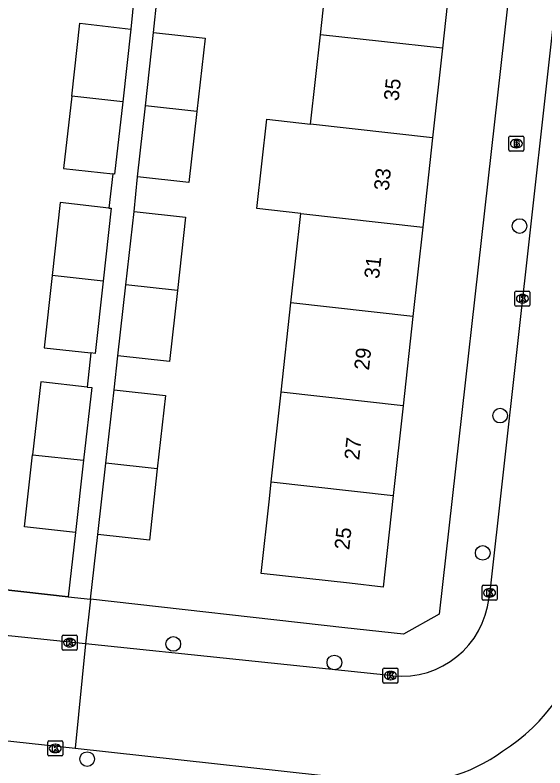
# Model space of a CAD drawing. Extents: x 162026 to 163499, y 387297 to 388169.
# Drawn here: x 162711.5 to 162746.8, y 387830.5 to 387880.7 of the extents above; entities that cross this region are included whole.
import ezdxf

# ---------------------------------------------------------------- set-up
doc = ezdxf.new("R2010")
doc.units = 0
for name, color, linetype in [('IMGEO_Boom', 7, 'Continuous'), ('IMGEO_Brandkraan', 7, 'Continuous'), ('IMGEO_Kolk', 7, 'Continuous'), ('IMGEO_Muur', 7, 'Continuous'), ('IMGEO_Pand', 7, 'Continuous'), ('IMGEO_Pand_nummerreeks', 7, 'Continuous'), ('IMGEO_Rijbaan_lokaal_open', 7, 'Continuous'), ('IMGEO_Voetpad_open', 7, 'Continuous')]:
    doc.layers.add(name, color=color, linetype=linetype)

msp = doc.modelspace()

# ---------------------------------------------------------------- linework, layer by layer
at = {"layer": 'IMGEO_Boom'}
for centre in [(162745.12, 387866.612), (162743.823, 387853.971), (162742.666, 387844.815), (162722.047, 387838.742), (162732.778, 387837.506), (162716.306, 387831.064)]:
    msp.add_circle(centre, 0.489, dxfattribs=at)
at = {"layer": 'IMGEO_Brandkraan'}
for p, q in [((162744.408, 387871.686), (162744.408, 387872.538)), ((162744.483, 387872.612), (162745.335, 387872.612)), ((162745.409, 387872.538), (162745.409, 387871.686)), ((162744.896, 387872.392), (162744.921, 387872.392)), ((162745.335, 387871.612), (162744.483, 387871.612)), ((162744.919, 387871.832), (162744.894, 387871.832))]:
    msp.add_line(p, q, dxfattribs=at)
for points in [[(162744.408, 387871.686), (162744.408, 387872.538)], [(162744.483, 387872.612), (162745.335, 387872.612)], [(162745.409, 387872.538), (162745.409, 387871.686)], [(162744.756, 387872.312), (162744.756, 387871.912), (162744.969, 387871.912)], [(162744.987, 387872.312), (162744.756, 387872.312)], [(162744.935, 387872.231), (162744.881, 387872.231), (162744.881, 387872.155)], [(162744.881, 387872.155), (162744.934, 387872.155)], [(162744.943, 387872.079), (162744.881, 387872.079), (162744.881, 387871.998)], [(162745.335, 387871.612), (162744.483, 387871.612)], [(162744.881, 387871.998), (162744.943, 387871.998)]]:
    msp.add_lwpolyline(points, dxfattribs=at)
for centre, radius, start, end in [((162744.485, 387872.536), 0.0765, 91.552, 178.448), ((162744.485, 387872.536), 0.0765, 91.552, 178.448), ((162745.333, 387872.536), 0.0765, 1.552, 88.448), ((162745.333, 387872.536), 0.0765, 1.552, 88.448), ((162744.936, 387872.193), 0.0379, 267.8285, 90.9355), ((162744.944, 387872.038), 0.0404, 269.8759, 90.5077), ((162744.991, 387872.167), 0.145, 59.4692, 91.5367), ((162745.016, 387872.214), 0.0922, 285.5137, 58.1501), ((162745.021, 387872.022), 0.105, 301.3115, 78.989), ((162744.485, 387871.688), 0.0765, 181.552, 268.448), ((162744.485, 387871.688), 0.0765, 181.552, 268.448), ((162744.975, 387872.163), 0.251, 268.6676, 293.5347), ((162745.333, 387871.688), 0.0765, 271.552, 358.448), ((162745.333, 387871.688), 0.0765, 271.552, 358.448)]:
    msp.add_arc(centre, radius, start, end, dxfattribs=at)
for centre, major_axis, ratio, start_param, end_param in [((162744.895, 387872.112), (-0.387, 0.002), 0.722429, 4.712389, 7.853982), ((162744.92, 387872.112), (-0.39, 0.002), 0.717154, 1.570796, 4.712389)]:
    msp.add_ellipse(centre, major_axis=major_axis, ratio=ratio, start_param=start_param, end_param=end_param, dxfattribs=at)
at = {"layer": 'IMGEO_Kolk'}
for p, q in [((162744.81, 387861.345), (162744.81, 387862.197)), ((162744.885, 387862.271), (162745.737, 387862.271)), ((162745.298, 387862.051), (162745.323, 387862.051)), ((162745.811, 387862.197), (162745.811, 387861.345)), ((162745.321, 387861.491), (162745.296, 387861.491)), ((162745.737, 387861.271), (162744.885, 387861.271)), ((162742.62, 387841.731), (162742.62, 387842.583)), ((162742.695, 387842.657), (162743.547, 387842.657)), ((162743.108, 387842.437), (162743.133, 387842.437)), ((162743.621, 387842.583), (162743.621, 387841.731)), ((162743.547, 387841.657), (162742.695, 387841.657)), ((162743.131, 387841.877), (162743.106, 387841.877)), ((162714.637, 387838.403), (162714.637, 387839.255)), ((162714.712, 387839.329), (162715.564, 387839.329)), ((162715.125, 387839.109), (162715.15, 387839.109)), ((162715.638, 387839.255), (162715.638, 387838.403)), ((162715.148, 387838.549), (162715.123, 387838.549)), ((162715.564, 387838.329), (162714.712, 387838.329)), ((162736.018, 387836.21), (162736.018, 387837.062)), ((162736.093, 387837.136), (162736.945, 387837.136)), ((162736.506, 387836.916), (162736.531, 387836.916)), ((162737.019, 387837.062), (162737.019, 387836.21)), ((162736.945, 387836.136), (162736.093, 387836.136)), ((162736.529, 387836.356), (162736.504, 387836.356)), ((162713.682, 387831.347), (162713.682, 387832.199)), ((162713.757, 387832.273), (162714.609, 387832.273)), ((162714.17, 387832.053), (162714.195, 387832.053)), ((162714.683, 387832.199), (162714.683, 387831.347)), ((162714.193, 387831.493), (162714.168, 387831.493)), ((162714.609, 387831.273), (162713.757, 387831.273))]:
    msp.add_line(p, q, dxfattribs=at)
for points in [[(162744.81, 387861.345), (162744.81, 387862.197)], [(162744.885, 387862.271), (162745.737, 387862.271)], [(162745.811, 387862.197), (162745.811, 387861.345)], [(162745.131, 387861.971), (162745.254, 387861.971), (162745.254, 387861.82), (162745.384, 387861.971), (162745.548, 387861.971), (162745.402, 387861.82), (162745.555, 387861.571), (162745.403, 387861.571), (162745.318, 387861.735), (162745.254, 387861.668), (162745.254, 387861.571), (162745.131, 387861.571), (162745.131, 387861.971)], [(162745.737, 387861.271), (162744.885, 387861.271)], [(162742.62, 387841.731), (162742.62, 387842.583)], [(162742.695, 387842.657), (162743.547, 387842.657)], [(162743.621, 387842.583), (162743.621, 387841.731)], [(162742.941, 387842.357), (162743.064, 387842.357), (162743.064, 387842.206), (162743.194, 387842.357), (162743.358, 387842.357), (162743.212, 387842.206), (162743.365, 387841.957), (162743.213, 387841.957), (162743.128, 387842.121), (162743.064, 387842.054), (162743.064, 387841.957), (162742.941, 387841.957), (162742.941, 387842.357)], [(162743.547, 387841.657), (162742.695, 387841.657)], [(162714.637, 387838.403), (162714.637, 387839.255)], [(162714.712, 387839.329), (162715.564, 387839.329)], [(162714.958, 387839.029), (162715.081, 387839.029), (162715.081, 387838.878), (162715.211, 387839.029), (162715.375, 387839.029), (162715.229, 387838.878), (162715.382, 387838.629), (162715.23, 387838.629), (162715.145, 387838.793), (162715.081, 387838.726), (162715.081, 387838.629), (162714.958, 387838.629), (162714.958, 387839.029)], [(162715.638, 387839.255), (162715.638, 387838.403)], [(162715.564, 387838.329), (162714.712, 387838.329)], [(162736.018, 387836.21), (162736.018, 387837.062)], [(162736.093, 387837.136), (162736.945, 387837.136)], [(162737.019, 387837.062), (162737.019, 387836.21)], [(162736.339, 387836.836), (162736.462, 387836.836), (162736.462, 387836.685), (162736.592, 387836.836), (162736.756, 387836.836), (162736.61, 387836.685), (162736.763, 387836.436), (162736.611, 387836.436), (162736.526, 387836.6), (162736.462, 387836.533), (162736.462, 387836.436), (162736.339, 387836.436), (162736.339, 387836.836)], [(162736.945, 387836.136), (162736.093, 387836.136)], [(162713.682, 387831.347), (162713.682, 387832.199)], [(162713.757, 387832.273), (162714.609, 387832.273)], [(162714.003, 387831.973), (162714.126, 387831.973), (162714.126, 387831.822), (162714.256, 387831.973), (162714.42, 387831.973), (162714.274, 387831.822), (162714.427, 387831.573), (162714.275, 387831.573), (162714.19, 387831.737), (162714.126, 387831.67), (162714.126, 387831.573), (162714.003, 387831.573), (162714.003, 387831.973)], [(162714.683, 387832.199), (162714.683, 387831.347)], [(162714.609, 387831.273), (162713.757, 387831.273)]]:
    msp.add_lwpolyline(points, dxfattribs=at)
for centre, start, end in [((162744.887, 387862.195), 91.552, 178.448), ((162744.887, 387862.195), 91.552, 178.448), ((162745.735, 387862.195), 1.552, 88.448), ((162745.735, 387862.195), 1.552, 88.448), ((162744.887, 387861.347), 181.552, 268.448), ((162744.887, 387861.347), 181.552, 268.448), ((162745.735, 387861.347), 271.552, 358.448), ((162745.735, 387861.347), 271.552, 358.448), ((162742.697, 387842.581), 91.552, 178.448), ((162742.697, 387842.581), 91.552, 178.448), ((162743.545, 387842.581), 1.552, 88.448), ((162743.545, 387842.581), 1.552, 88.448), ((162742.697, 387841.733), 181.552, 268.448), ((162742.697, 387841.733), 181.552, 268.448), ((162743.545, 387841.733), 271.552, 358.448), ((162743.545, 387841.733), 271.552, 358.448), ((162714.714, 387839.253), 91.552, 178.448), ((162714.714, 387839.253), 91.552, 178.448), ((162715.562, 387839.253), 1.552, 88.448), ((162715.562, 387839.253), 1.552, 88.448), ((162714.714, 387838.405), 181.552, 268.448), ((162714.714, 387838.405), 181.552, 268.448), ((162715.562, 387838.405), 271.552, 358.448), ((162715.562, 387838.405), 271.552, 358.448), ((162736.095, 387837.06), 91.552, 178.448), ((162736.095, 387837.06), 91.552, 178.448), ((162736.943, 387837.06), 1.552, 88.448), ((162736.943, 387837.06), 1.552, 88.448), ((162736.095, 387836.212), 181.552, 268.448), ((162736.095, 387836.212), 181.552, 268.448), ((162736.943, 387836.212), 271.552, 358.448), ((162736.943, 387836.212), 271.552, 358.448), ((162713.759, 387832.197), 91.552, 178.448), ((162713.759, 387832.197), 91.552, 178.448), ((162714.607, 387832.197), 1.552, 88.448), ((162714.607, 387832.197), 1.552, 88.448), ((162713.759, 387831.349), 181.552, 268.448), ((162713.759, 387831.349), 181.552, 268.448), ((162714.607, 387831.349), 271.552, 358.448), ((162714.607, 387831.349), 271.552, 358.448)]:
    msp.add_arc(centre, 0.0765, start, end, dxfattribs=at)
for centre, major_axis, ratio, start_param, end_param in [((162745.297, 387861.771), (-0.387, 0.002), 0.722429, 4.712389, 7.853982), ((162745.322, 387861.771), (-0.39, 0.002), 0.717154, 1.570796, 4.712389), ((162743.107, 387842.157), (-0.387, 0.002), 0.722429, 4.712389, 7.853982), ((162743.132, 387842.157), (-0.39, 0.002), 0.717154, 1.570796, 4.712389), ((162715.124, 387838.829), (-0.387, 0.002), 0.722429, 4.712389, 7.853982), ((162715.149, 387838.829), (-0.39, 0.002), 0.717154, 1.570796, 4.712389), ((162736.505, 387836.636), (-0.387, 0.002), 0.722429, 4.712389, 7.853982), ((162736.53, 387836.636), (-0.39, 0.002), 0.717154, 1.570796, 4.712389), ((162714.169, 387831.773), (-0.387, 0.002), 0.722429, 4.712389, 7.853982), ((162714.194, 387831.773), (-0.39, 0.002), 0.717154, 1.570796, 4.712389)]:
    msp.add_ellipse(centre, major_axis=major_axis, ratio=ratio, start_param=start_param, end_param=end_param, dxfattribs=at)
at = {"layer": 'IMGEO_Muur'}
for points in [[(162715.049, 387841.889), (162698.08, 387843.787)], [(162733.466, 387839.829), (162716.54, 387841.722)]]:
    msp.add_lwpolyline(points, dxfattribs=at)
at = {"layer": 'IMGEO_Pand'}
for points in [[(162731.852, 387879.377), (162732.508, 387885.34)], [(162740.636, 387884.431), (162739.981, 387878.468)], [(162715.278, 387875.276), (162715.821, 387880.135), (162719.22, 387879.755)], [(162719.22, 387879.755), (162718.677, 387874.902)], [(162720.188, 387874.621), (162720.736, 387879.53)], [(162720.736, 387879.53), (162724.164, 387879.147), (162723.616, 387874.242)], [(162731.196, 387873.413), (162731.852, 387879.377)], [(162739.981, 387878.468), (162731.852, 387879.377)], [(162739.981, 387878.468), (162739.325, 387872.505)], [(162715.278, 387875.276), (162714.739, 387870.455), (162718.012, 387870.089)], [(162718.677, 387874.902), (162715.278, 387875.276)], [(162718.677, 387874.902), (162718.138, 387870.075), (162718.012, 387870.089)], [(162719.659, 387869.89), (162720.188, 387874.621)], [(162723.616, 387874.242), (162720.188, 387874.621)], [(162723.616, 387874.242), (162723.087, 387869.507), (162719.659, 387869.89)], [(162730.54, 387867.45), (162727.615, 387867.777), (162728.271, 387873.74), (162731.196, 387873.413)], [(162739.325, 387872.505), (162731.196, 387873.413)], [(162739.325, 387872.505), (162738.67, 387866.541)], [(162717.758, 387867.816), (162714.515, 387868.179), (162713.972, 387863.319)], [(162717.758, 387867.816), (162717.914, 387867.799), (162717.371, 387862.944)], [(162718.889, 387862.685), (162719.437, 387867.594)], [(162719.437, 387867.594), (162722.865, 387867.211), (162722.317, 387862.305)], [(162729.884, 387861.488), (162730.54, 387867.45)], [(162730.54, 387867.45), (162738.67, 387866.541)], [(162738.67, 387866.541), (162738.015, 387860.579)], [(162713.972, 387863.319), (162713.433, 387858.499), (162716.555, 387858.15)], [(162717.371, 387862.944), (162713.972, 387863.319)], [(162717.371, 387862.944), (162716.832, 387858.119), (162716.555, 387858.15)], [(162718.36, 387857.954), (162718.889, 387862.685)], [(162722.317, 387862.305), (162718.889, 387862.685)], [(162722.317, 387862.305), (162721.788, 387857.571), (162718.36, 387857.954)], [(162729.229, 387855.525), (162729.884, 387861.488)], [(162738.015, 387860.579), (162729.884, 387861.488)], [(162738.015, 387860.579), (162737.36, 387854.616)], [(162716.301, 387855.879), (162713.21, 387856.225), (162712.667, 387851.366)], [(162716.301, 387855.879), (162716.609, 387855.845), (162716.066, 387850.991)], [(162717.554, 387850.795), (162718.101, 387855.688)], [(162718.101, 387855.688), (162721.529, 387855.305), (162720.982, 387850.411)], [(162728.573, 387849.562), (162729.229, 387855.525)], [(162737.36, 387854.616), (162729.229, 387855.525)], [(162737.36, 387854.616), (162736.705, 387848.652)], [(162715.527, 387846.165), (162712.128, 387846.545), (162712.667, 387851.366)], [(162712.667, 387851.366), (162716.066, 387850.991)], [(162716.066, 387850.991), (162715.527, 387846.165)], [(162717.024, 387846.048), (162717.554, 387850.795)], [(162720.982, 387850.411), (162717.554, 387850.795)], [(162720.982, 387850.411), (162720.452, 387845.665), (162717.024, 387846.048)], [(162736.705, 387848.652), (162736.033, 387842.538), (162733.797, 387842.788), (162727.895, 387843.448), (162728.447, 387848.418), (162728.573, 387849.562)], [(162728.573, 387849.562), (162736.705, 387848.652)]]:
    msp.add_lwpolyline(points, dxfattribs=at)
at = {"layer": 'IMGEO_Rijbaan_lokaal_open'}
for points in [[(162751.932, 387920.726), (162749.637, 387900.7), (162743.084, 387841.809)], [(162716.2, 387838.751), (162707.011, 387839.707), (162692.452, 387841.25)], [(162716.2, 387838.751), (162715.501, 387831.787)], [(162736.682, 387836.619), (162716.2, 387838.751)], [(162691.779, 387834.382), (162715.501, 387831.787)], [(162715.501, 387831.787), (162736.495, 387829.491)]]:
    msp.add_lwpolyline(points, dxfattribs=at)
for centre, radius, start, end in [((162737.253, 387842.458), 5.867, 264.4172, 353.645), ((162737.291, 387842.22), 12.562, 302.2286, 348.3737), ((162737.431, 387840.565), 11.114, 265.1662, 306.1665)]:
    msp.add_arc(centre, radius, start, end, dxfattribs=at)
at = {"layer": 'IMGEO_Voetpad_open'}
for points in [[(162698.299, 387919.665), (162689.967, 387846.524), (162691.757, 387844.494), (162698.08, 387843.787), (162715.049, 387841.889)], [(162747.982, 387913.94), (162739.757, 387840.719), (162737.388, 387839.39), (162733.466, 387839.829), (162716.54, 387841.722)], [(162719.443, 387882.029), (162719.22, 387879.755)], [(162720.736, 387879.53), (162720.962, 387881.853)], [(162718.012, 387870.089), (162717.758, 387867.816)], [(162719.437, 387867.594), (162719.659, 387869.89)], [(162716.555, 387858.15), (162716.301, 387855.879)], [(162718.101, 387855.688), (162718.36, 387857.954)], [(162715.527, 387846.165), (162715.049, 387841.889)], [(162716.54, 387841.722), (162717.024, 387846.048)], [(162715.049, 387841.889), (162716.54, 387841.722)], [(162716.54, 387841.722), (162716.2, 387838.751)]]:
    msp.add_lwpolyline(points, dxfattribs=at)

# ---------------------------------------------------------------- texts
at = {"layer": 'IMGEO_Pand_nummerreeks'}
for s, rotation, p in [('35', 83.73, (162737.057, 387874.926)), ('33', 83.7321, (162736.399, 387868.938)), ('31', 83.73, (162735.753, 387863.063)), ('29', 83.73, (162735.083, 387856.962)), ('27', 83.73, (162734.425, 387850.974)), ('25', 83.73, (162733.767, 387844.986))]:
    msp.add_text(s, height=1, rotation=rotation, dxfattribs=at).set_placement(p)

doc.saveas('drawing.dxf')
